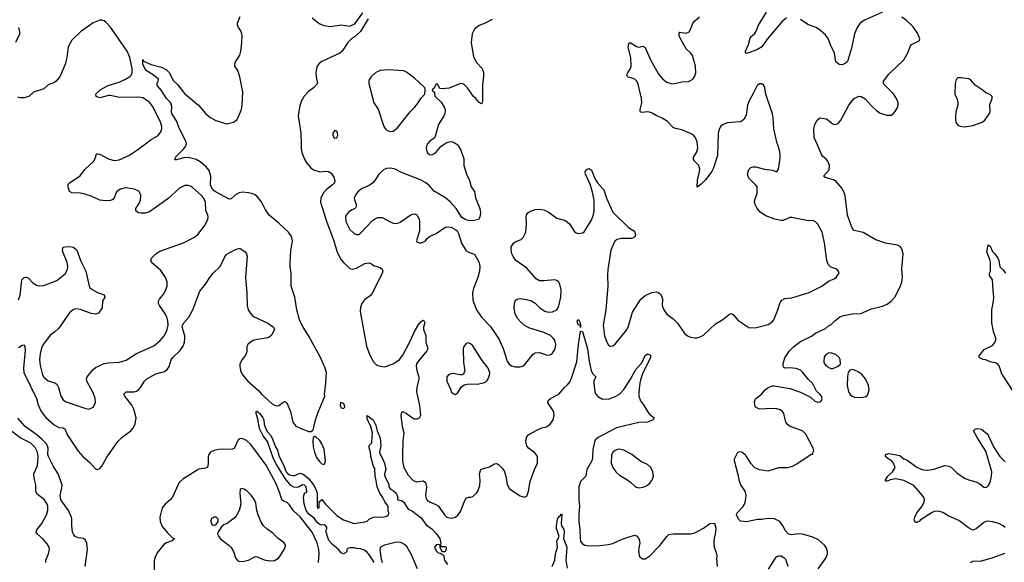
# Model space of a CAD drawing. Header units: inches. Extents: x 1473912 to 1647258, y 640388 to 773423.
# Tile 382 of 420: x 1614587 to 1623721, y 646130 to 651161. Entities that reach past the tile are written whole.
import ezdxf

# ---------------------------------------------------------------- set-up
doc = ezdxf.new("R2010")
doc.units = ezdxf.units.IN
doc.header["$MEASUREMENT"] = 0
for name, color, linetype in [('B6614', 7, 'Continuous'), ('B6615', 7, 'Continuous'), ('B6624', 7, 'Continuous'), ('B6625', 7, 'Continuous')]:
    doc.layers.add(name, color=color, linetype=linetype)

msp = doc.modelspace()

# ---------------------------------------------------------------- linework, layer by layer
at = {"layer": 'B6614', "color": 5}
for points, elevation in [([(1614576.5, 648563.5), (1614591.6, 648608.4), (1614608.2, 648750), (1614628.1, 648771.9), (1614650, 648772.7), (1614670, 648764.9), (1614710, 648722), (1614750, 648698), (1614770, 648693), (1614810, 648698), (1614930, 648741.6), (1615010, 648804.9), (1615030, 648844.7), (1615033, 648870), (1615027.8, 648910), (1614987.8, 649010), (1614985.1, 649030), (1614990, 649050.8), (1615030, 649059.1), (1615070, 649056.3), (1615088.3, 649048.3), (1615110.3, 649030.3), (1615123, 649010), (1615150.4, 648930), (1615200.3, 648830), (1615230, 648692), (1615238, 648678), (1615259.9, 648659.9), (1615310, 648630.6), (1615371.3, 648610), (1615377.3, 648590), (1615355.5, 648550), (1615350.6, 648490), (1615318.7, 648441.3), (1615290, 648429.6), (1615250, 648438), (1615150, 648474.6), (1615110, 648479.2), (1615086.7, 648473.3), (1615050, 648442), (1614950, 648300.9), (1614910, 648262.7), (1614870, 648236), (1614807.1, 648152.9), (1614790, 648118), (1614775.9, 648064.1), (1614770.1, 648010), (1614776.1, 647956.1), (1614797.3, 647870), (1614810, 647847), (1614850, 647812.9), (1614913.1, 647793.1), (1614930, 647781.6), (1614946, 647750), (1614967.9, 647670), (1614990, 647637), (1615010, 647622.8), (1615190, 647559.5), (1615229.3, 647550.7), (1615270, 647567.3), (1615289.6, 647610), (1615287.9, 647652.1), (1615270, 647702.9), (1615209.7, 647810), (1615206.3, 647830), (1615211.6, 647850), (1615264, 647916), (1615290, 647935.5), (1615370, 647972.4), (1615410, 647981.1), (1615512.9, 647987.1), (1615574.5, 648005.5), (1615670, 648066), (1615830, 648136.5), (1615890, 648186.7), (1615926, 648230), (1615942.9, 648257.1), (1615955.5, 648290), (1615962.8, 648330), (1615961.5, 648370), (1615955.4, 648395.4), (1615939.1, 648430), (1615884.4, 648510), (1615875.1, 648530), (1615874, 648550), (1615883.5, 648570), (1615922.2, 648617.8), (1615939.7, 648650), (1615954.3, 648690), (1615955.4, 648730), (1615939.7, 648770), (1615895.9, 648835.9), (1615809.3, 648910), (1615803.7, 648930), (1615809.3, 648949.3), (1615849.3, 648990), (1615886.4, 649013.6), (1616106.3, 649093.7), (1616210, 649146.3), (1616238.7, 649170), (1616301.3, 649250), (1616333, 649310), (1616335.6, 649330), (1616331.8, 649350), (1616312.8, 649392.8), (1616310.8, 649470), (1616291.9, 649510), (1616274.7, 649530), (1616190, 649604.5), (1616170, 649618), (1616150, 649623.7), (1616117.5, 649622.5), (1616070, 649600.7), (1615959.7, 649500.3), (1615790, 649381.3), (1615750, 649366.6), (1615710, 649366.6), (1615690, 649371.8), (1615664.5, 649390), (1615665.1, 649410), (1615696.9, 649463.1), (1615707.8, 649490), (1615710.7, 649530), (1615705, 649550), (1615691.9, 649570), (1615652, 649590), (1615570, 649601), (1615521.6, 649590), (1615491.8, 649570), (1615482.3, 649557.7), (1615465.1, 649514.9), (1615450, 649494.5), (1615430, 649484.2), (1615390, 649480.5), (1615330, 649487.8), (1615250, 649524.5), (1615190, 649543.6), (1615150, 649553.3), (1615074.5, 649554.5), (1615049.5, 649569.5), (1615038, 649610), (1615036, 649630), (1615040.7, 649639.3), (1615049, 649650), (1615146.5, 649713.5), (1615190, 649770.8), (1615276, 649850), (1615293.2, 649890), (1615295.3, 649910), (1615303.7, 649916.3), (1615310, 649918.8), (1615330, 649913.4), (1615410, 649870.4), (1615450, 649857.6), (1615470, 649854.4), (1615510, 649860.4), (1615598.8, 649901.2), (1615683.1, 649956.9), (1615740.5, 650000)], 680), ([(1614577.2, 648122.8), (1614610, 648144), (1614630, 648146), (1614635.8, 648130), (1614636.7, 648096.7), (1614622.3, 647930), (1614626.8, 647890), (1614742.9, 647650), (1614757.4, 647590), (1614787.3, 647530), (1614830, 647472), (1614905.9, 647405.9), (1614950, 647379.8), (1614990, 647377.3), (1615006.4, 647366.4), (1615029.5, 647310), (1615130, 647160.7), (1615173.7, 647110), (1615236.8, 647056.8), (1615290, 646997.6), (1615310, 646990.2), (1615330, 646999.1), (1615350, 647021.3), (1615396.2, 647103.8), (1615498.4, 647250), (1615538, 647290), (1615618.7, 647350), (1615637.2, 647370), (1615659.3, 647410), (1615667.4, 647470), (1615646.6, 647550), (1615628.3, 647588.3), (1615562.9, 647670), (1615554.5, 647690), (1615575.3, 647710), (1615648.4, 647711.6), (1615670, 647717.6), (1615689.8, 647730.2), (1615707.6, 647750), (1615744.7, 647810), (1615765.6, 647830), (1615850, 647877.4), (1615930, 647900.5), (1615958.5, 647921.5), (1615973.4, 647946.6), (1615993.5, 648006.5), (1616007.8, 648030), (1616074, 648090), (1616104.7, 648135.3), (1616116.9, 648170), (1616119.8, 648210), (1616118.8, 648230), (1616095.7, 648310), (1616098.5, 648330), (1616110, 648349.1), (1616157.3, 648402.7), (1616193.6, 648470), (1616256.6, 648643.4), (1616311.9, 648708.1), (1616349.3, 648770), (1616381.2, 648810), (1616446, 648874), (1616490, 648961), (1616510, 648986), (1616530, 649001), (1616590, 649031), (1616630, 649042), (1616678, 649010), (1616691, 648990), (1616696, 648970), (1616680.3, 648770), (1616694.9, 648630), (1616696.9, 648510), (1616707.6, 648470), (1616730, 648432.7), (1616750, 648413.7), (1616888.6, 648348.6), (1616942.8, 648310), (1616950.7, 648290), (1616923.5, 648236.5), (1616901.4, 648218.6), (1616872.3, 648207.7), (1616790, 648196.9), (1616754.1, 648185.9), (1616727.6, 648172.4), (1616702, 648150), (1616693.8, 648130), (1616695.1, 648090), (1616691.2, 648068.8), (1616676.9, 648043.1), (1616650, 648009.6), (1616629.3, 647970), (1616627.7, 647950), (1616635.4, 647910), (1616655, 647870), (1616701.8, 647810), (1616803.5, 647723.5), (1616831.3, 647690), (1616930, 647600.2), (1616950, 647587.8), (1616970, 647582.3), (1616990, 647585.7), (1617030, 647613.7), (1617050, 647620.4), (1617064.9, 647610), (1617098, 647530), (1617122.3, 647430), (1617150, 647394), (1617190, 647373.4), (1617270, 647342.8), (1617290, 647342), (1617305.2, 647354.8), (1617312.7, 647367.3), (1617332, 647450), (1617356.1, 647523.9), (1617418, 647670), (1617416, 647690), (1617427.6, 647790), (1617431.6, 647890), (1617419.7, 647930), (1617378.7, 648030), (1617270, 648227.3), (1617216.9, 648310), (1617184.2, 648370), (1617178.7, 648390), (1617158.7, 648470), (1617138.5, 648590), (1617106.6, 648690), (1617106.3, 648810), (1617097.4, 648870), (1617096.9, 648910), (1617102.2, 649017.8), (1617116.3, 649110), (1617109.7, 649150), (1617079.7, 649190), (1616990, 649275.4), (1616901.6, 649350), (1616864.1, 649404.1), (1616830, 649471.6), (1616790, 649520.5), (1616770, 649536.3), (1616750, 649546.3), (1616710, 649556.3), (1616650, 649562), (1616624.1, 649555.9), (1616590, 649537.2), (1616550, 649499), (1616530, 649497.2), (1616410, 649560.9), (1616390, 649576), (1616370, 649599.7), (1616357.1, 649630), (1616359.7, 649710), (1616344.5, 649764.5), (1616317, 649797), (1616262.2, 649842.2), (1616225, 649865), (1616150, 649884), (1616110, 649881.5), (1616030, 649859), (1616024.8, 649864.8), (1616034.5, 649890), (1616102.7, 649957.3), (1616128.3, 649990), (1616131, 650000)], 660), ([(1617196.9, 650000), (1617197, 649970), (1617204.6, 649930), (1617228.7, 649868.7), (1617251.6, 649830), (1617288.2, 649788.2), (1617312.4, 649770), (1617369.8, 649750.2), (1617430, 649756.9), (1617452.5, 649752.5), (1617477.7, 649737.7), (1617502.1, 649702.1), (1617510.2, 649670), (1617507.2, 649650), (1617489.6, 649630.4), (1617436.5, 649590), (1617404.6, 649555.4), (1617381.1, 649510), (1617375.9, 649470), (1617432.6, 649292.6), (1617502.2, 649110), (1617530, 649016.4), (1617550, 648968.7), (1617570, 648934.9), (1617590, 648908.7), (1617630, 648872.2), (1617650, 648854.9), (1617670, 648848.4), (1617710, 648857.6), (1617790, 648901.3), (1617830, 648908), (1617850, 648899.1), (1617870, 648880.7), (1617930, 648862.8), (1617948, 648848), (1617954.2, 648834.2), (1617950.4, 648810), (1617856.3, 648623.7), (1617838.4, 648601.6), (1617790, 648565.6), (1617762, 648530), (1617750, 648495.3), (1617744.8, 648455.2), (1617805.3, 648134.7), (1617835.1, 648050), (1617870, 647989.1), (1617890, 647968.2), (1617910, 647956.2), (1617932, 647948), (1617970, 647943.9), (1618050, 647970.2), (1618090, 647994.4), (1618110, 648011.2), (1618141, 648050), (1618205.8, 648174.2), (1618250, 648270.4), (1618290, 648339.1), (1618310, 648364), (1618330, 648376), (1618342, 648362), (1618344, 648350), (1618332.4, 648310), (1618332.2, 648290), (1618353, 648233), (1618355.8, 648170), (1618372.2, 648110), (1618364.9, 648090), (1618280.3, 647990), (1618268.3, 647970), (1618264.1, 647950), (1618270.2, 647910), (1618288.7, 647850), (1618289.4, 647830), (1618270.2, 647750), (1618266.7, 647710), (1618297.3, 647582.7), (1618305.5, 647490), (1618294.2, 647465.8), (1618270, 647457), (1618250, 647458.4), (1618230, 647467), (1618173.2, 647510), (1618150, 647520.9), (1618130, 647522), (1618123.8, 647490), (1618133.7, 647390), (1618150.3, 647330), (1618142.3, 647257.7), (1618136.9, 647130), (1618138, 647070), (1618149.3, 647010), (1618190, 646939.5), (1618236.4, 646890), (1618270, 646877.6), (1618330, 646885.3), (1618350, 646871.8), (1618360.2, 646830), (1618351.2, 646750), (1618354.2, 646730), (1618367.3, 646707.3), (1618389.5, 646689.5), (1618447.7, 646667.7), (1618470, 646653.2), (1618530, 646566.4), (1618550, 646550.4), (1618570, 646542.6), (1618590, 646541.1), (1618630, 646550.3), (1618652.3, 646567.7), (1618677.5, 646602.5), (1618716.9, 646703.1), (1618730, 646724), (1618750, 646733), (1618770, 646733), (1618790, 646740.5), (1618823.7, 646770), (1618838.4, 646790), (1618856.1, 646843.9), (1618857.4, 646890), (1618851.3, 646950), (1618866, 646990), (1618890, 647001.3), (1618944.7, 647015.3), (1618990, 647042.8), (1619010, 647046), (1619030, 647036), (1619063.4, 647003.4), (1619079.9, 646979.9), (1619095.5, 646930), (1619110, 646852), (1619130, 646811.3), (1619230, 646746.8), (1619270, 646734.8), (1619290, 646744.7), (1619306, 646790), (1619321.6, 646878.4), (1619362, 646990), (1619389.5, 647050), (1619391.8, 647070), (1619389.6, 647110), (1619377.6, 647130), (1619358.4, 647150), (1619306, 647190), (1619292.3, 647210), (1619280.9, 647250), (1619289.3, 647290), (1619310, 647314.8), (1619383.9, 647356.1), (1619430, 647376.3), (1619470, 647384.9), (1619485.8, 647394.2), (1619507.7, 647412.3), (1619537, 647450), (1619545.6, 647490), (1619541, 647521), (1619527, 647550), (1619485.2, 647610), (1619488.7, 647630), (1619511.9, 647648.1), (1619589, 647690), (1619641.2, 647750), (1619670, 647776.3), (1619692.8, 647807.2), (1619710, 647847.3), (1619756, 647990), (1619769.8, 648150), (1619790, 648274), (1619808.4, 648271.6), (1619854.8, 648110), (1619870.9, 647990.9), (1619888.4, 647908.4), (1619901.6, 647881.6), (1619930.5, 647850.5), (1619914, 647810), (1619912.2, 647790), (1619923, 647710), (1619930.6, 647690), (1619950, 647667.3), (1619986.9, 647646.9), (1620000, 647646.4)], 660), ([(1618650.8, 650000), (1618658.8, 649990), (1618680.7, 649950), (1618707.3, 649870), (1618708, 649810), (1618730.5, 649730.5), (1618760.7, 649670), (1618774.8, 649610), (1618806.8, 649566.8), (1618816.3, 649510), (1618854, 649410), (1618860.7, 649370), (1618856, 649330), (1618842, 649310), (1618790, 649297.2), (1618750, 649299), (1618725.2, 649305.2), (1618690, 649328), (1618636, 649410), (1618582.7, 649470), (1618538, 649510), (1618431, 649571), (1618390, 649621.6), (1618354.5, 649650), (1618310, 649672.6), (1618130, 649745.4), (1618070, 649776), (1618030, 649785.7), (1617990, 649781.7), (1617963, 649770), (1617918.7, 649730), (1617882, 649670), (1617864.4, 649650), (1617830, 649624.4), (1617764.7, 649595.3), (1617730.4, 649570), (1617712.4, 649550), (1617690.5, 649510), (1617693, 649490), (1617708, 649450), (1617707.3, 649430), (1617702, 649418), (1617696, 649410), (1617670, 649399.6), (1617640.4, 649379.6), (1617616.5, 649350), (1617609, 649330), (1617613.1, 649290), (1617650, 649217.1), (1617690, 649177.6), (1617711.2, 649168.8), (1617730, 649170.4), (1617750, 649181.6), (1617861.3, 649298.7), (1617883.9, 649316.1), (1617910, 649328.5), (1617950, 649327), (1618030, 649282.6), (1618054.1, 649274.1), (1618087, 649273), (1618115, 649285), (1618210, 649348), (1618230, 649358), (1618250, 649360.5), (1618270, 649350.6), (1618278.6, 649338.6), (1618291.7, 649311.7), (1618295.8, 649290), (1618295.5, 649204.5), (1618266.8, 649110), (1618270, 649102), (1618291.6, 649091.6), (1618310, 649091.3), (1618330, 649098), (1618350, 649111.3), (1618366.6, 649133.4), (1618389.4, 649150.6), (1618450, 649178.8), (1618530, 649235.5), (1618550, 649240.5), (1618590, 649237.3), (1618633.7, 649213.7), (1618644, 649204), (1618658, 649178), (1618685.3, 649090), (1618730, 649018.8), (1618750, 649006.8), (1618807.3, 648987.3), (1618850.4, 648910), (1618855.8, 648870), (1618851.5, 648828.5), (1618836.9, 648770), (1618795.3, 648670), (1618786, 648630), (1618790, 648561), (1618824.7, 648470), (1618870, 648403.7), (1618955.4, 648315.4), (1619035.4, 648195.4), (1619071.5, 648111.5), (1619110, 647996), (1619126.6, 647966.6), (1619150, 647950.7), (1619182.4, 647942.4), (1619230, 647942.4), (1619250, 647948.5), (1619270, 647961.6), (1619350, 648060.5), (1619370, 648072.7), (1619410, 648074.4), (1619470, 648053.4), (1619490, 648051.8), (1619510, 648057.4), (1619529.6, 648070), (1619554.2, 648110), (1619560.4, 648150), (1619551, 648190), (1619536.9, 648210), (1619510, 648233.3), (1619450, 648261.5), (1619310, 648302.9), (1619265.2, 648330), (1619235.3, 648355.3), (1619206.9, 648386.9), (1619184.7, 648430), (1619173.3, 648490), (1619175.6, 648530), (1619182.9, 648550), (1619190, 648560.7), (1619207.9, 648572.1), (1619230, 648574.9), (1619288.3, 648568.3), (1619330, 648558), (1619370, 648533), (1619413, 648490), (1619458.9, 648458.9), (1619490, 648450.3), (1619530, 648452), (1619568.5, 648471.5), (1619584.2, 648495.8), (1619607.6, 648590), (1619610, 648658), (1619597.7, 648710), (1619587.6, 648727.6), (1619570, 648742.4), (1619550, 648748.2), (1619450, 648739.6), (1619410, 648740.9), (1619378, 648758), (1619290, 648857.2), (1619189, 648930), (1619164.1, 648964.1), (1619153.2, 648990), (1619145.2, 649030), (1619146, 649054), (1619170, 649091.3), (1619190, 649104.7), (1619238, 649122), (1619258.6, 649141.4), (1619281.2, 649190), (1619289.2, 649270), (1619285.2, 649330), (1619289.4, 649350.6), (1619302, 649370), (1619318.6, 649381.4), (1619370, 649400.7), (1619410, 649404.9), (1619450, 649398), (1619490, 649380.5), (1619570, 649319.6), (1619650, 649299.8), (1619687.7, 649270), (1619730, 649201.6), (1619750, 649186.4), (1619770, 649179.3), (1619790, 649180.5), (1619810, 649184.9), (1619824.8, 649195.2), (1619890, 649301), (1619910, 649356), (1619916.1, 649390), (1619915.3, 649490), (1619901.8, 649561.8), (1619877.8, 649637.8), (1619836.2, 649730), (1619832.9, 649747.1), (1619836.5, 649763.5), (1619850, 649776), (1619870, 649781), (1619890, 649766), (1619922.6, 649690), (1619947.5, 649647.5), (1620000, 649590.8)], 680), ([(1618365.9, 650000), (1618361.3, 649990), (1618358.4, 649970), (1618360.4, 649950), (1618370, 649927.7), (1618390, 649910.7), (1618410, 649908), (1618430, 649916.3), (1618446, 649930), (1618494.8, 649985.2), (1618516.1, 650000)], 680), ([(1617876, 646130), (1617834, 646194), (1617806.5, 646226.5), (1617783.6, 646243.6), (1617750, 646255.3), (1617710, 646258), (1617690, 646266), (1617650, 646266), (1617630, 646258), (1617622, 646250), (1617622, 646230), (1617610, 646218), (1617590, 646208.7), (1617570, 646219), (1617542.9, 646250), (1617490, 646296.9), (1617458.9, 646330), (1617447.6, 646350), (1617429.2, 646410.8), (1617428.9, 646431.1), (1617438, 646450), (1617428, 646470), (1617410, 646477.2), (1617390, 646473.2), (1617370, 646480.9), (1617350, 646497.6), (1617318.2, 646538.2), (1617270, 646576.4), (1617245.5, 646610), (1617226.6, 646673.4), (1617221.2, 646730), (1617228, 646770), (1617250, 646782), (1617251.9, 646788.1), (1617243.7, 646830), (1617230, 646846), (1617210, 646849.3), (1617172.4, 646827.6), (1617154.9, 646825.1), (1617130, 646827.1), (1617102.3, 646842.3), (1617050, 646906.9), (1616970, 647036.9), (1616942, 647090), (1616884.7, 647250), (1616844.4, 647304.4), (1616813, 647370), (1616796.2, 647456.2), (1616780.7, 647510), (1616782, 647530), (1616790, 647532), (1616799.3, 647519.3), (1616810, 647514), (1616842, 647470), (1616851.5, 647450), (1616854.9, 647410), (1616862.6, 647382.6), (1616883.8, 647343.8), (1616913.1, 647310), (1616930, 647282), (1616960.4, 647200.4), (1616978, 647170), (1616994, 647110), (1617034.8, 647034.8), (1617060.4, 646970), (1617070, 646956.3), (1617090, 646940.5), (1617130, 646930.8), (1617190, 646958), (1617210, 646950.7), (1617230, 646939.5), (1617270, 646905.3), (1617313.4, 646850), (1617333.4, 646810), (1617346.7, 646770), (1617345.5, 646650), (1617350, 646632), (1617366, 646634), (1617366, 646690), (1617390, 646714), (1617424.7, 646670), (1617530, 646565.5), (1617590, 646523), (1617690, 646491.3), (1617790, 646504.7), (1617808.9, 646511.1), (1617828, 646530), (1617869.6, 646550.4), (1617967.7, 646552.3), (1617990, 646558), (1618009.5, 646570.5), (1618011.6, 646588.4), (1618006.2, 646606.2), (1618003.6, 646650), (1617975.6, 646690), (1617957, 646730), (1617926.9, 646770), (1617902.7, 646830), (1617895.1, 646890), (1617884.5, 646930), (1617880.4, 647000.4), (1617870, 647018), (1617843.7, 647110), (1617841.2, 647150), (1617829.3, 647190.7), (1617830, 647214), (1617850, 647234), (1617854.6, 647245.4), (1617859, 647330), (1617840.2, 647400.2), (1617810, 647458), (1617810, 647492), (1617864.7, 647450), (1617890, 647402), (1617902.8, 647350), (1617930, 647282), (1617936.4, 647210), (1617926, 647150), (1617930.6, 647130), (1617950, 647098.8), (1617971.9, 647048.1), (1617984, 646990), (1617970.8, 646950), (1617974, 646930), (1618010, 646852), (1618011, 646830), (1618027.3, 646810), (1618054.4, 646794.4), (1618078, 646770), (1618094.8, 646730), (1618092, 646710), (1618130, 646702.4), (1618149.1, 646689.1), (1618190, 646623), (1618230, 646603.1), (1618310, 646541.3), (1618358.3, 646478.3), (1618410, 646441.3), (1618450, 646398.7), (1618483.7, 646350), (1618494.4, 646305.6), (1618491.1, 646291.1), (1618498, 646278), (1618530, 646276), (1618542, 646270), (1618542, 646250), (1618530, 646226), (1618506, 646226), (1618488.9, 646268.9), (1618486, 646290), (1618474, 646294), (1618450, 646292), (1618436.3, 646270), (1618450, 646236), (1618470, 646218), (1618494, 646214), (1618494, 646210), (1618518, 646198), (1618527.7, 646150), (1618555.8, 646110)], 640), ([(1615195.3, 646090), (1615217.2, 646250), (1615210, 646308.7), (1615196.3, 646336.3), (1615179, 646350), (1615130, 646357.4), (1615102.7, 646370), (1615084.6, 646390), (1615076.5, 646410), (1615069.7, 646470), (1615071.5, 646530), (1615068, 646550), (1615039.8, 646610), (1614967.7, 646710), (1614962.3, 646750), (1614978.9, 646821.1), (1614979.7, 646850), (1614943.5, 646950), (1614899.9, 647019.9), (1614855.3, 647110), (1614849.2, 647130), (1614850.4, 647190), (1614844.3, 647210), (1614831.2, 647231.2), (1614795.9, 647270), (1614750, 647310), (1614638.5, 647390), (1614570, 647467.7)], 660), ([(1614828.2, 646130), (1614829.7, 646150), (1614854, 646210), (1614863.5, 646250), (1614858.9, 646270), (1614840.5, 646300.5), (1614803.5, 646343.5), (1614751.5, 646390), (1614741.3, 646410), (1614745.1, 646430), (1614792.2, 646490), (1614834.7, 646570), (1614848.5, 646610), (1614847.2, 646650), (1614841.7, 646670), (1614817.4, 646710), (1614750, 646762.4), (1614738, 646790), (1614737.2, 646850), (1614719.8, 646910), (1614719, 646950), (1614751.5, 647028.5), (1614759, 647110), (1614751.7, 647150), (1614730, 647194.2), (1614690, 647235.3), (1614590, 647284.1), (1614510, 647346.8)], 680), ([(1620000, 647312.4), (1619958, 647290), (1619930, 647271.3), (1619921.4, 647258.6), (1619905, 647175), (1619901.6, 647101.6), (1619895.9, 647070), (1619849.2, 646990), (1619837.6, 646930), (1619790, 646878.4), (1619773.6, 646830), (1619772.5, 646710), (1619781, 646650), (1619773, 646570), (1619773.1, 646513.1), (1619783.9, 646430), (1619785, 646350), (1619790, 646327.3), (1619803.8, 646303.8), (1619829.3, 646289.3), (1619850, 646286.5), (1619930, 646284.6), (1620000, 646290.3)], 660), ([(1617359.3, 646130), (1617366.5, 646210), (1617362.9, 646250), (1617347.1, 646310), (1617301.2, 646410), (1617190, 646550.9), (1617127.8, 646607.8), (1617090, 646664.1), (1617070, 646681.5), (1617030, 646699.4), (1617017.4, 646710), (1617001.4, 646770), (1616970, 646851), (1616874, 647030), (1616730, 647223.7), (1616690, 647259.3), (1616650, 647277.4), (1616630, 647274.3), (1616610, 647259.6), (1616581.8, 647198.2), (1616573.1, 647186.9), (1616559.8, 647180.2), (1616530, 647175.2), (1616470, 647178.8), (1616430, 647175.9), (1616390, 647166.6), (1616357.3, 647150), (1616341.6, 647130), (1616335.6, 647110), (1616336, 647044), (1616328.9, 647011.1), (1616310, 647003.1), (1616250, 646995.3), (1616100, 646900), (1616070, 646874), (1616053.3, 646846.7), (1616005, 646735), (1615986.7, 646713.3), (1615935.3, 646670), (1615910, 646634.5), (1615885.5, 646550), (1615889.1, 646509.1), (1615910, 646462.8), (1615961.4, 646401.4), (1616001.7, 646361.7), (1616021, 646350), (1616017.3, 646342.7), (1616002, 646330), (1615950, 646312), (1615925.5, 646294.5), (1615862.5, 646217.5), (1615843, 646177), (1615835.2, 646144.8), (1615835.5, 646030)], 660), ([(1619527.7, 646092.3), (1619552, 646150), (1619558, 646210), (1619576, 646270), (1619569.3, 646330), (1619592.7, 646370), (1619565.1, 646445.1), (1619565.1, 646470), (1619577.2, 646530), (1619590, 646554.8), (1619599.5, 646560.5), (1619610, 646578), (1619615.3, 646575.3), (1619610.4, 646490), (1619614.4, 646470), (1619634.2, 646434.2), (1619637.1, 646410), (1619632.6, 646350), (1619661.5, 646270), (1619651.7, 646151.7), (1619664.4, 646075.6)], 640), ([(1618277.4, 646070), (1618221, 646201), (1618176.9, 646276.9), (1618156.9, 646296.9), (1618130, 646311.3), (1618104.4, 646315.6), (1618070, 646313.3), (1617970, 646289.6), (1617934, 646270), (1617928.4, 646250), (1617940.9, 646160.9), (1617950.4, 646130)], 640)]:
    msp.add_lwpolyline(points, dxfattribs=dict(at, elevation=elevation))
for points, elevation in [([(1619787.9, 648328.7), (1619770, 648329.3), (1619762.9, 648350), (1619759, 648370), (1619770, 648381), (1619786, 648350)], 660), ([(1619787.9, 648328.7), (1619790, 648306), (1619788.7, 648328.7)], 660), ([(1618750, 648164), (1618730, 648159), (1618708.5, 648131.5), (1618701.6, 648110), (1618704, 647984), (1618715.5, 647910), (1618704.7, 647875.3), (1618690.7, 647869.3), (1618670.7, 647869.3), (1618610, 647879.5), (1618590, 647878.4), (1618566, 647870), (1618548.2, 647850), (1618550.4, 647810), (1618587.3, 647730), (1618590.8, 647710.8), (1618610, 647691.3), (1618630, 647684.7), (1618650, 647706), (1618683.9, 647756.1), (1618710, 647777.3), (1618754.8, 647785.2), (1618830, 647783), (1618890, 647794), (1618910, 647804), (1618923.3, 647816.7), (1618932.7, 647830), (1618944.7, 647864.7), (1618949.3, 647890), (1618934, 647930), (1618871.1, 648010), (1618790, 648137.2), (1618770, 648155.3)], 680), ([(1617566.8, 647613.2), (1617562, 647610), (1617558.8, 647590), (1617564.9, 647570), (1617570, 647562.8), (1617590, 647556), (1617604, 647570), (1617599.3, 647590), (1617590, 647604)], 660), ([(1617330, 647295.3), (1617324.7, 647295.3), (1617310, 647286), (1617306.2, 647253.8), (1617310, 647202), (1617320.9, 647150), (1617341.6, 647101.6), (1617370, 647060.7), (1617390, 647042.8), (1617410, 647038), (1617419, 647050), (1617422.7, 647070), (1617410, 647179), (1617390, 647229.2), (1617370, 647259.3)], 660), ([(1616650, 646816), (1616632, 646810), (1616628.2, 646771.8), (1616637.1, 646670), (1616624, 646610), (1616590, 646549.2), (1616510.6, 646489.4), (1616482, 646478), (1616459.6, 646460.4), (1616426.8, 646413.2), (1616422.8, 646390), (1616430, 646372), (1616450, 646346.8), (1616530, 646287.3), (1616550, 646266.8), (1616570.7, 646230), (1616590, 646172), (1616610, 646144.7), (1616630, 646138), (1616670, 646141), (1616710, 646151), (1616770, 646184), (1616790, 646180.7), (1616853.8, 646153.8), (1616910, 646143.7), (1616950, 646145.7), (1616987.3, 646170), (1617003.6, 646190), (1617050, 646264.7), (1617051.9, 646291.9), (1617039, 646310), (1616985.2, 646350), (1616937.2, 646397.2), (1616879.5, 646439.5), (1616848.9, 646468.9), (1616822.6, 646510), (1616798, 646570), (1616787.3, 646610), (1616778, 646678), (1616764, 646710), (1616733.4, 646753.4), (1616697.2, 646790), (1616670, 646809.3)], 680), ([(1616390, 646548.7), (1616364.7, 646530), (1616361, 646510), (1616366, 646490), (1616370, 646482), (1616390, 646471.3), (1616410, 646482), (1616428, 646510), (1616428, 646530), (1616410, 646548)], 680)]:
    msp.add_lwpolyline(points, close=True, dxfattribs=dict(at, elevation=elevation))
at = {"layer": 'B6615', "color": 5}
for points, elevation in [([(1615740.5, 650000), (1615807, 650050), (1615870, 650087.2), (1615897.3, 650122.7), (1615906.2, 650150), (1615906.2, 650170), (1615894.2, 650210), (1615824.7, 650350), (1615790, 650395.4), (1615730, 650436.4), (1615690, 650443.9), (1615510, 650439.1), (1615430, 650458), (1615410, 650458.7), (1615330, 650437), (1615295.3, 650450), (1615294, 650470), (1615332.3, 650510), (1615406.6, 650550), (1615510, 650582.3), (1615568, 650610), (1615610, 650635.6), (1615624.4, 650650), (1615631.6, 650670), (1615630.6, 650709.4), (1615610, 650809.6), (1615585.2, 650870), (1615430, 651093.2), (1615390, 651135.7), (1615370, 651149.8), (1615350, 651156.2), (1615330, 651155.9), (1615270, 651130.6), (1615150.2, 651050), (1615071.2, 650970), (1615037.6, 650910), (1615025.5, 650810), (1615010.3, 650750), (1614962.4, 650637.6), (1614926, 650590), (1614910, 650579.3), (1614850, 650556), (1614810, 650519), (1614714, 650490), (1614672, 650450), (1614630, 650435.3), (1614590, 650435.3), (1614570, 650442)], 680), ([(1616131, 650000), (1616133.6, 650010), (1616131.4, 650030), (1616069.9, 650150), (1616042.4, 650222.4), (1615999.8, 650290), (1615994.5, 650310), (1615997.7, 650357.7), (1615989.7, 650390), (1615948, 650430), (1615903.7, 650503.7), (1615863.6, 650550), (1615862, 650570), (1615872.3, 650590), (1615875.1, 650610), (1615824.5, 650650), (1615770, 650684.7), (1615748.6, 650710), (1615729.7, 650750.3), (1615730, 650792), (1615736.9, 650776.9), (1615806, 650746), (1615901.1, 650721.1), (1615950, 650694.9), (1615972.9, 650672.9), (1616013.4, 650593.4), (1616050, 650560.4), (1616117.1, 650477.1), (1616244.4, 650370), (1616310.4, 650290), (1616353.3, 650253.3), (1616407.9, 650227.9), (1616510, 650196), (1616570, 650210.4), (1616603.7, 650236.3), (1616643.1, 650330), (1616649.7, 650370), (1616655.4, 650490), (1616629.6, 650630), (1616610, 650688.7), (1616584, 650730), (1616581.2, 650750), (1616589.2, 650770), (1616630, 650831.3), (1616638.9, 650870), (1616648, 650950), (1616651.5, 651010), (1616647.6, 651030), (1616637.1, 651057.1), (1616616, 651090), (1616609, 651110), (1616608.7, 651130), (1616632.3, 651190)], 660), ([(1617821, 651170), (1617750, 651053.2), (1617690, 650999.3), (1617670, 650989.2), (1617630.8, 650950), (1617578, 650870), (1617558, 650850), (1617390, 650773.6), (1617366.3, 650753.7), (1617348, 650730), (1617340.4, 650710), (1617335.5, 650670), (1617337.3, 650630), (1617351, 650570), (1617311, 650530), (1617265.1, 650494.9), (1617227.3, 650452.7), (1617198.3, 650401.7), (1617181.7, 650350), (1617170.3, 650270), (1617196.5, 650110), (1617196.9, 650000)], 660), ([(1617299.9, 651179.9), (1617365.3, 651125.3), (1617408.7, 651108.7), (1617470, 651098.4), (1617570, 651113.4), (1617650, 651101.1), (1617696.3, 651123.7), (1617770, 651226)], 660), ([(1618970, 651162.9), (1618906, 651130), (1618850, 651108.2), (1618805.9, 651074.1), (1618785.7, 651030), (1618776, 650950), (1618796.9, 650816.9), (1618825.1, 650765.1), (1618876.3, 650710), (1618890.3, 650670.3), (1618890.3, 650630.3), (1618880.6, 650559.4), (1618880.7, 650410), (1618874.4, 650385.6), (1618870, 650382), (1618850, 650394), (1618819.3, 650430), (1618792.9, 650452.9), (1618742, 650530), (1618710, 650560.9), (1618690, 650569.3), (1618670, 650566), (1618570, 650525.2), (1618510, 650519), (1618484, 650524), (1618462, 650562), (1618450, 650566), (1618432.7, 650527.3), (1618414, 650510), (1618418, 650498), (1618434, 650490), (1618434, 650470), (1618442, 650450), (1618496.8, 650396.8), (1618526, 650350), (1618534.8, 650330), (1618534, 650310), (1618530.7, 650290), (1618520.7, 650270), (1618470.6, 650190), (1618441.4, 650078.6), (1618433.7, 650066.3), (1618390, 650032.3), (1618370.6, 650010), (1618365.9, 650000)], 680), ([(1614550, 650954), (1614588, 651030), (1614588.7, 651050), (1614578, 651090)], 680), ([(1618516.1, 650000), (1618542, 650018), (1618570, 650027.3), (1618590, 650030.7), (1618610, 650026.8), (1618650, 650001), (1618650.8, 650000)], 680)]:
    msp.add_lwpolyline(points, dxfattribs=dict(at, elevation=elevation))
at = {"layer": 'B6615', "color": 5, "elevation": 680}
for points in [[(1618010, 650695.4), (1617930, 650691), (1617890, 650671.1), (1617847, 650630), (1617830, 650605.2), (1617824.6, 650590), (1617824.6, 650570), (1617871.8, 650391.8), (1617912.8, 650332.8), (1617963.6, 650170), (1617983.7, 650143.7), (1618004, 650130), (1618030, 650125.7), (1618050, 650128.9), (1618090, 650154.9), (1618210, 650307.3), (1618250, 650347.3), (1618283.7, 650390), (1618309.6, 650430.4), (1618344, 650470), (1618349, 650510), (1618344, 650530), (1618337.5, 650537.5), (1618250, 650619.3), (1618175.2, 650675.2), (1618150, 650687.3)], [(1617510, 650133.2), (1617491.3, 650110), (1617491.3, 650090), (1617501, 650070), (1617510, 650062.8), (1617530, 650066.8), (1617539.3, 650090), (1617536, 650110), (1617530, 650128)]]:
    msp.add_lwpolyline(points, close=True, dxfattribs=at)
at = {"layer": 'B6624', "color": 5}
for points, elevation in [([(1620000, 649590.8), (1620005.2, 649585.2), (1620030, 649507.3), (1620090, 649377.3), (1620235.6, 649235.6), (1620283.8, 649203.8), (1620294, 649190), (1620299.1, 649170), (1620292.2, 649147.8), (1620266.6, 649133.4), (1620170, 649133.7), (1620130, 649124.2), (1620110.2, 649109.8), (1620097, 649090), (1620070, 649024), (1620043.8, 648843.8), (1620040.8, 648790), (1620043.9, 648690), (1620025.3, 648470), (1620000.3, 648330), (1620011.8, 648230), (1620032.2, 648170), (1620050, 648143), (1620058.3, 648138.3), (1620070, 648134), (1620090, 648138.7), (1620110, 648152), (1620217, 648283), (1620231.7, 648310), (1620272.1, 648450), (1620350, 648570.5), (1620390, 648605.5), (1620449.6, 648630.4), (1620490, 648638), (1620511.9, 648631.9), (1620533.5, 648613.5), (1620550, 648572), (1620548, 648510), (1620563, 648470), (1620590.7, 648430), (1620650, 648386.4), (1620690, 648347.4), (1620755.6, 648250), (1620780.4, 648230), (1620810, 648217.3), (1620849.7, 648210.3), (1620868.2, 648211.8), (1620900.5, 648219.5), (1620930, 648235.5), (1621040.1, 648339.9), (1621110, 648380.7), (1621170, 648431), (1621190, 648436), (1621210, 648426), (1621250, 648374.8), (1621350, 648306.8), (1621410, 648303), (1621530, 648333.7), (1621564.1, 648355.9), (1621581.8, 648378.2), (1621621.1, 648470), (1621641.8, 648538.2), (1621658, 648562), (1621685.3, 648574.7), (1621750, 648583.9), (1621909, 648631), (1622027.3, 648690), (1622090, 648737.1), (1622150, 648762), (1622161.2, 648770), (1622189.2, 648810), (1622184, 648830), (1622167, 648847), (1622110, 648867.3), (1622086.3, 648890), (1622074.5, 648930), (1622053.7, 649093.7), (1622031, 649190), (1621990, 649266), (1621970, 649286), (1621950, 649296), (1621890, 649298), (1621750, 649326.3), (1621730, 649326), (1621670, 649299.7), (1621650, 649298.8), (1621590.7, 649310.7), (1621510, 649342), (1621456.5, 649376.5), (1621427.8, 649410), (1621408.2, 649448.2), (1621404.2, 649470), (1621407.6, 649490), (1621427, 649550), (1621426.6, 649610), (1621412.7, 649630), (1621351.7, 649691.7), (1621338, 649730), (1621350, 649771.3), (1621370, 649790.8), (1621390, 649797.3), (1621415.9, 649795.9), (1621495.9, 649775.9), (1621570, 649764.9), (1621610, 649751.3), (1621625.6, 649774.4), (1621642.5, 649877.5), (1621642.9, 649910), (1621636.2, 649950), (1621618.7, 650000)], 680), ([(1621061.7, 650000), (1621058.9, 649901.1), (1621021.4, 649778.6), (1621007.7, 649752.3), (1620950, 649677), (1620910, 649636), (1620870, 649608.7), (1620874.2, 649674.2), (1620894, 649750), (1620895.8, 649775.8), (1620887, 649810), (1620846.6, 649850), (1620835.1, 649870), (1620839.3, 649890), (1620864.5, 649930), (1620878.4, 649970), (1620875, 650000)], 680), ([(1621994.5, 646070), (1622064.5, 646170), (1622079.6, 646210), (1622080.7, 646230), (1622067.7, 646267.7), (1622052, 646290), (1621998, 646338), (1621944.9, 646364.9), (1621850, 646391.3), (1621805.5, 646394.5), (1621750, 646384.5), (1621718, 646390), (1621690, 646422), (1621666, 646470), (1621637.2, 646510), (1621590, 646532), (1621530, 646536.2), (1621470, 646526.6), (1621430, 646526.6), (1621330, 646506), (1621273.2, 646513.2), (1621255.3, 646530), (1621235.3, 646570), (1621242, 646590), (1621294.2, 646645.8), (1621309.6, 646670.4), (1621320.1, 646699.9), (1621326, 646750), (1621317.2, 646790), (1621277.2, 646850), (1621262.9, 646882.9), (1621254.5, 646930), (1621217.2, 647070), (1621219.3, 647090), (1621250, 647151), (1621270, 647157.3), (1621290, 647150.7), (1621314, 647134), (1621324.9, 647110), (1621366, 647050), (1621404.9, 647010), (1621450, 646990.4), (1621530, 646978), (1621630, 647010.5), (1621710, 647010.4), (1621757, 647023), (1621797.2, 647042.8), (1621930, 647132), (1621946, 647134), (1621946, 647146), (1621955.3, 647164.7), (1621948.7, 647190), (1621878.9, 647318.9), (1621849, 647350), (1621734, 647390), (1621708, 647408), (1621692.7, 647430), (1621675.1, 647510), (1621663.7, 647530), (1621642.8, 647542.8), (1621610, 647552.1), (1621564.9, 647555.1), (1621451.4, 647551.4), (1621437.1, 647557.1), (1621413.2, 647570), (1621405.2, 647590), (1621402, 647618), (1621412.5, 647647.5), (1621469.4, 647690.6), (1621502, 647730), (1621530, 647750.8), (1621570, 647766.8), (1621586.4, 647766.4), (1621730, 647740.7), (1621830, 647707.7), (1621921.4, 647661.4), (1621964.1, 647624.1), (1621990, 647614), (1622010, 647619.1), (1622025.2, 647630), (1622031.6, 647650), (1622025.2, 647670), (1622009, 647690), (1621977, 647717), (1621942, 647790), (1621904.1, 647824.1), (1621852.8, 647890), (1621830, 647911.5), (1621790, 647927), (1621727.1, 647932.9), (1621689.2, 647929.2), (1621675.3, 647935.3), (1621669, 647949), (1621669.2, 647969.2), (1621686, 648026), (1621727, 648090), (1621769.3, 648130), (1621830, 648176.3), (1621932, 648228), (1621970, 648256), (1622063.1, 648296.9), (1622090, 648322), (1622110, 648332), (1622148, 648370), (1622193.6, 648406.4), (1622230, 648418.8), (1622310, 648435.5), (1622390, 648438), (1622490, 648480.5), (1622590, 648504.4), (1622634.9, 648525.1), (1622670, 648550.4), (1622705.6, 648590), (1622755.9, 648684.1), (1622770.9, 648729.1), (1622775.4, 648770), (1622771.1, 648850), (1622781.7, 648990), (1622770, 649037.2), (1622750, 649060.9), (1622730, 649069.5), (1622618, 649090), (1622530, 649120.7), (1622410, 649187), (1622327.6, 649207.6), (1622310, 649228.7), (1622267.3, 649350), (1622243.6, 649530), (1622236.1, 649556.1), (1622215.6, 649595.6), (1622162, 649662), (1622137.4, 649677.4), (1622058.9, 649698.9), (1622042.7, 649710), (1622095.1, 649770), (1622099.3, 649810), (1622084, 649850), (1622069.4, 649869.4), (1622035.1, 649895.1), (1622025.2, 649910), (1621986.9, 650000)], 660), ([(1623810, 647709.2), (1623698.9, 647878.9), (1623671.9, 647951.9), (1623659, 647970), (1623640.2, 647980.2), (1623590, 647989.3), (1623550, 648009), (1623526, 648010), (1623486, 648030), (1623486, 648050), (1623500.4, 648059.6), (1623535.1, 648104.9), (1623610, 648140.7), (1623633, 648167), (1623641.6, 648190), (1623641.3, 648210), (1623621.1, 648270), (1623605.4, 648350), (1623605.5, 648470), (1623621.4, 648550), (1623624.4, 648590), (1623616.4, 648650), (1623612.3, 648750), (1623582, 648790), (1623584, 648810), (1623592.3, 648830), (1623591.8, 648910), (1623589.3, 648930), (1623559.3, 649010), (1623570, 649074), (1623590, 649062), (1623610.5, 649010.5), (1623631.9, 648991.9), (1623660.4, 648950), (1623670.4, 648930), (1623678.8, 648870), (1623710, 648841), (1623730.6, 648810)], 640), ([(1620000, 647646.4), (1620050, 647644.4), (1620110, 647666.4), (1620152.3, 647690), (1620190, 647733), (1620252.8, 647827.2), (1620301.2, 647918.8), (1620359.2, 647980.8), (1620390, 648046.8), (1620410, 648062), (1620437.3, 648050), (1620439.3, 648030), (1620363, 647877), (1620349.3, 647830.7), (1620339.6, 647790), (1620330.3, 647710.3), (1620331.3, 647671.3), (1620347.2, 647627.2), (1620374.9, 647590), (1620418, 647518), (1620430, 647502.8), (1620471.3, 647470), (1620464.7, 647450), (1620411.8, 647428.2), (1620330, 647427.3), (1620122.4, 647377.6), (1620000, 647312.4)], 660), ([(1623730, 646451.8), (1623710, 646469.6), (1623670, 646489.6), (1623610, 646506.3), (1623568.9, 646511.1), (1623550, 646509.6), (1623530, 646500.9), (1623460.7, 646439.3), (1623429.3, 646429.3), (1623390, 646449), (1623297.5, 646517.5), (1623201, 646561), (1623150, 646592.7), (1623110, 646604.5), (1623070, 646600.7), (1623050, 646591.8), (1622939.9, 646520.1), (1622930, 646509.3), (1622910, 646499), (1622900.2, 646500.2), (1622890, 646506), (1622884.7, 646524.7), (1622889.3, 646550), (1622909.3, 646590), (1622958, 646650), (1622978, 646690), (1622980.9, 646710), (1622975.1, 646730), (1622962.7, 646750), (1622882, 646842), (1622790, 646887.4), (1622710, 646904.7), (1622664.1, 646895.9), (1622630, 646881.2), (1622622, 646882), (1622615.3, 646890), (1622641.2, 646930), (1622684, 646970), (1622708, 647010), (1622693.2, 647050), (1622674, 647074), (1622642, 647090), (1622619, 647110), (1622618, 647130), (1622650, 647139.1), (1622750, 647120.7), (1622790, 647090.8), (1622818.7, 647078.7), (1622910, 647013), (1622950, 646993), (1622970, 646988.2), (1623010, 646985.5), (1623066.3, 646993.7), (1623170, 647026.8), (1623210, 647021), (1623231.3, 647010), (1623281.1, 646961.1), (1623350, 646910.8), (1623390, 646894.8), (1623457.5, 646877.5), (1623490, 646861), (1623530, 646826.8), (1623554.8, 646825.2), (1623570, 646838), (1623589.3, 646870.7), (1623602.7, 646930), (1623603.7, 646970), (1623550, 647162), (1623467.5, 647287.5), (1623435.3, 647350), (1623450, 647364.7), (1623470, 647371.3), (1623510, 647364.7), (1623561.4, 647321.4), (1623570.5, 647310.5), (1623621.6, 647201.6), (1623678.9, 647110), (1623730, 647061.3)], 640), ([(1620000, 646290.3), (1620046, 646294), (1620090, 646305.5), (1620174.9, 646345.1), (1620230, 646363.8), (1620290, 646380.5), (1620310, 646376.3), (1620330, 646351), (1620338, 646330), (1620339.1, 646310), (1620327.5, 646247.5), (1620332, 646190), (1620339.6, 646179.6), (1620363.6, 646163.6), (1620390, 646162), (1620430, 646186), (1620529.2, 646290), (1620589.5, 646370.5), (1620610, 646386.8), (1620650, 646393.4), (1620810, 646393.4), (1620850, 646404.9), (1620930, 646447.3), (1620990, 646490.8), (1621032, 646492), (1621046, 646446), (1621043, 646410), (1621025.5, 646334.5), (1621024.9, 646310), (1621028.5, 646270), (1621045.5, 646230), (1621052.7, 646190), (1621050.5, 646170), (1621058, 646090)], 660), ([(1623408, 646130), (1623430, 646141), (1623510, 646145.5), (1623609.6, 646170.4), (1623730, 646215.5)], 640), ([(1621533, 646067), (1621597.2, 646170), (1621610, 646182.8), (1621628, 646190), (1621650.5, 646190.5), (1621675.2, 646175.2), (1621690, 646158), (1621714, 646094)], 660)]:
    msp.add_lwpolyline(points, dxfattribs=dict(at, elevation=elevation))
for points, elevation in [([(1622110, 648072.7), (1622090.6, 648069.4), (1622061, 648050), (1622050, 648035.3), (1622046, 647990), (1622054, 647970), (1622071, 647950), (1622110, 647928), (1622130, 647928), (1622174.8, 647945.2), (1622196.5, 647963.5), (1622202, 647970), (1622199, 648010), (1622189.2, 648030), (1622158.4, 648058.4)], 660), ([(1622310, 647917.2), (1622287.1, 647912.9), (1622270.8, 647890), (1622266.7, 647853.3), (1622263.6, 647770), (1622275.8, 647710), (1622290, 647687.7), (1622310, 647670.6), (1622330, 647662), (1622390, 647659.1), (1622430, 647666), (1622446, 647674), (1622455.1, 647684.9), (1622466.6, 647730), (1622460.7, 647770), (1622434.5, 647830), (1622402.7, 647870), (1622370, 647892.7), (1622330, 647913.2)], 660), ([(1620150, 647178.8), (1620130, 647176.1), (1620110, 647168.4), (1620090, 647152.6), (1620077.1, 647122.9), (1620073.1, 647050), (1620088.7, 647010), (1620115.8, 646970), (1620150, 646937.6), (1620219.6, 646899.6), (1620254.6, 646874.6), (1620301, 646830), (1620330, 646821.3), (1620370, 646826.4), (1620401, 646839), (1620430, 646860.7), (1620451.3, 646888.7), (1620460.9, 646910), (1620466.6, 646930), (1620460.9, 646970), (1620442.7, 647010), (1620410, 647037), (1620350, 647066), (1620264.2, 647130), (1620190, 647168.8)], 680)]:
    msp.add_lwpolyline(points, close=True, dxfattribs=dict(at, elevation=elevation))
at = {"layer": 'B6625', "color": 5}
for points, elevation in [([(1620875, 650000), (1620871.6, 650030), (1620852.7, 650072.7), (1620832.9, 650092.9), (1620810, 650107), (1620730, 650139.5), (1620670, 650152.7), (1620650, 650161.2), (1620595.9, 650215.9), (1620547.5, 650247.5), (1620490, 650272.3), (1620454.3, 650294.3), (1620430, 650304.2), (1620410, 650306.3), (1620361, 650301), (1620350, 650302.7), (1620342.7, 650310), (1620342.9, 650330), (1620357, 650390), (1620356.2, 650430), (1620324.9, 650564.9), (1620311.4, 650591.4), (1620293.2, 650610), (1620250, 650625.6), (1620227.8, 650627.8), (1620220.7, 650640.7), (1620219.5, 650650), (1620227.8, 650670), (1620254.5, 650710), (1620259.5, 650730), (1620256.2, 650810), (1620230, 650906), (1620239, 650941), (1620250, 650950.8), (1620310, 650913), (1620330, 650907.7), (1620370, 650914.8), (1620390, 650904.7), (1620438, 650790), (1620510, 650663.8), (1620550, 650614), (1620590, 650583.2), (1620626, 650570), (1620650, 650567.2), (1620730, 650585.3), (1620790, 650588.8), (1620810, 650597.1), (1620830, 650610.6), (1620850, 650638), (1620858.7, 650670), (1620856.9, 650730), (1620827.8, 650830), (1620813.6, 650850), (1620769.8, 650889.8), (1620714.7, 650990), (1620705.6, 651014.4), (1620705.1, 651034.9), (1620710, 651044.7), (1620770, 651037.6), (1620797, 651050), (1620809.5, 651070), (1620831.9, 651128.1), (1620849.5, 651150.5), (1620892.1, 651187.9)], 680), ([(1621701.4, 651178.6), (1621658.1, 651141.9), (1621520.4, 650979.6), (1621470, 650909.4), (1621430, 650885.2), (1621350, 650853.2), (1621329, 650849), (1621320.2, 650860.2), (1621319, 650870), (1621347.6, 650930), (1621362.4, 650990), (1621373.9, 651006.1), (1621403.7, 651030), (1621417, 651050), (1621440.9, 651110), (1621513.6, 651230)], 660), ([(1622590, 651229.8), (1622422.7, 651157.3), (1622383.1, 651130), (1622354.9, 651090), (1622330.4, 651030), (1622303.9, 650896.1), (1622267.3, 650772.7), (1622244.9, 650755.1), (1622215.9, 650744.1), (1622190, 650745.2), (1622157.2, 650770), (1622146.6, 650850), (1622108.1, 650928.1), (1622085.8, 650985.8), (1622062, 651022), (1622003.7, 651070), (1621972.3, 651090), (1621897.4, 651117.4), (1621830, 651162)], 660), ([(1621986.9, 650000), (1621957.2, 650070), (1621953.6, 650146.4), (1621964, 650190), (1621984, 650230), (1622010, 650251.3), (1622070, 650242.8), (1622130, 650195.5), (1622150, 650190.4), (1622170, 650195.5), (1622189.3, 650210), (1622204.5, 650230), (1622279, 650370), (1622308.7, 650410), (1622329.4, 650430.6), (1622370, 650450.8), (1622392, 650450), (1622430, 650426), (1622484.1, 650364.1), (1622537.3, 650317.3), (1622570, 650295.5), (1622630, 650274.9), (1622670, 650277.1), (1622690, 650288), (1622709.7, 650310.3), (1622732, 650350), (1622737, 650390), (1622722.8, 650422.8), (1622692.5, 650472.5), (1622603.2, 650563.2), (1622599, 650570), (1622599, 650590), (1622650, 650654.8), (1622789.3, 650790), (1622830, 650861), (1622848.1, 650911.9), (1622861.2, 650930), (1622930, 650964.7), (1622937.2, 650982.8), (1622916.2, 651036.2), (1622874, 651094), (1622812.7, 651152.7), (1622770, 651184)], 660), ([(1621618.7, 650000), (1621613.9, 650013.9), (1621582.7, 650150), (1621576.8, 650250), (1621569.8, 650289.8), (1621509.6, 650470), (1621499.1, 650530), (1621489.6, 650550), (1621470, 650566), (1621450, 650567.6), (1621427.2, 650550), (1621395.6, 650484.4), (1621352.4, 650410), (1621339.5, 650370), (1621325.1, 650274.9), (1621305.3, 650234.7), (1621290, 650222), (1621270, 650214), (1621150, 650203.5), (1621111.3, 650188.7), (1621089, 650170), (1621075.5, 650144.5), (1621065, 650110), (1621061.7, 650000)], 680)]:
    msp.add_lwpolyline(points, dxfattribs=dict(at, elevation=elevation))
at = {"layer": 'B6625', "color": 5, "elevation": 660}
msp.add_lwpolyline([(1623322, 650622), (1623290, 650621.2), (1623273.7, 650606.3), (1623264.9, 650570), (1623262.8, 650470), (1623283.8, 650423.8), (1623290.5, 650390), (1623290.5, 650370), (1623271.9, 650308.1), (1623267.4, 650270), (1623269, 650229), (1623272, 650210), (1623290, 650184.4), (1623310, 650174.4), (1623350, 650168.4), (1623430, 650181.6), (1623514, 650210), (1623540.9, 650230), (1623582.7, 650290), (1623589.4, 650310), (1623585.2, 650374.8), (1623608, 650430), (1623608, 650450), (1623590, 650468), (1623550, 650484), (1623526, 650506), (1623450, 650553.2), (1623410, 650599), (1623391.9, 650611.9)], close=True, dxfattribs=at)

doc.saveas('drawing.dxf')
